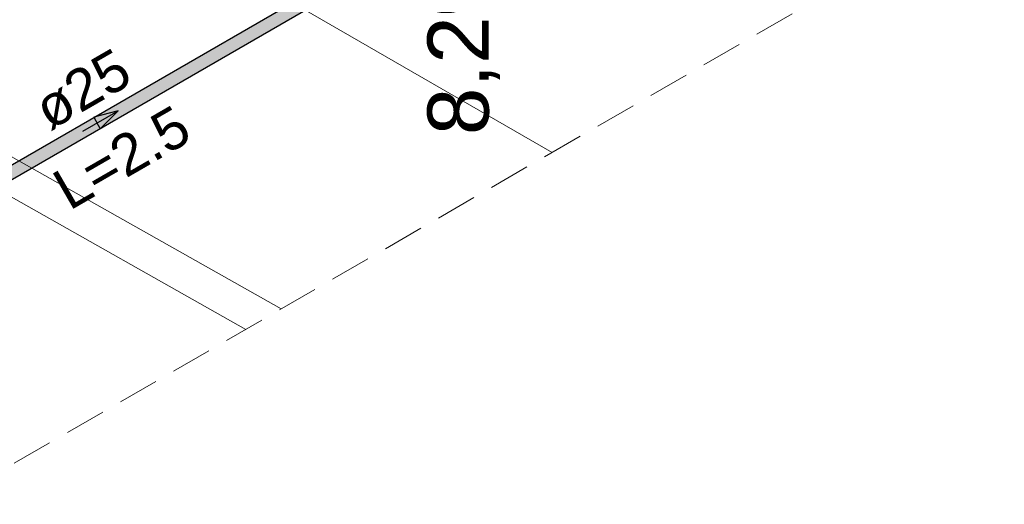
# Model space of a CAD drawing. Header units: millimetres. Extents: x 567 to 934, y -1 to 364.
# Tile 527 of 656: x 731.46 to 736.29, y 64.68 to 67.06. Entities that reach past the tile are written whole.
import ezdxf

# ---------------------------------------------------------------- set-up
doc = ezdxf.new("R2010")
doc.units = ezdxf.units.MM
doc.header["$MEASUREMENT"] = 0
doc.linetypes.add('JIS_02_2.0', pattern=[0.3, 0.2, -0.1])
doc.linetypes.add('NULL', pattern=[0])
for name, color, linetype, lineweight in [('AL-Condutos', 3, 'Continuous', 25), ('AL-Sentido conduto', 3, 'Continuous', 30), ('AL-Textos conduto', 7, 'Continuous', 9), ('ARQ-ALV-REB', 7, 'Continuous', 18), ('DI-Área do detalhe', 10, 'JIS_02_2.0', 0), ('Inclinações no ponto', 7, 'Continuous', 9)]:
    doc.layers.add(name, color=color, linetype=linetype, lineweight=lineweight)
doc.styles.add('Arial', font='arial.ttf')

msp = doc.modelspace()

# ---------------------------------------------------------------- hatches: boundary and pattern name
at = {"layer": 'AL-Condutos', "linetype": 'Continuous'}
for points in [[(729.5798, 65.2726), (734.0754, 67.8682), (729.5716, 65.2731), (729.5627, 65.2606), (729.5682, 65.2381), (729.5843, 65.2205), (729.6004, 65.2195), (734.096, 67.8151), (729.6049, 65.2259), (734.1005, 67.8215), (729.6058, 65.2357), (734.1015, 67.8313), (734.0987, 67.8428), (734.0844, 67.863)], [(734.0844, 67.863), (734.0754, 67.8682), (729.5798, 65.2726)], [(729.5716, 65.2731), (734.0442, 67.8501), (734.0474, 67.8572)], [(734.096, 67.8151), (734.1005, 67.8215), (729.6049, 65.2259)], [(734.1005, 67.8215), (734.1015, 67.8313), (729.6058, 65.2357)]]:
    msp.add_hatch(color=91, dxfattribs=at).paths.add_polyline_path(points)

# ---------------------------------------------------------------- linework, layer by layer
at = {"layer": 'AL-Condutos'}
for p, q in [((734.0474, 67.8572), (729.5716, 65.2731)), ((729.6004, 65.2195), (734.096, 67.8151))]:
    msp.add_line(p, q, dxfattribs=at)
at = {"layer": 'AL-Sentido conduto'}
for p, q in [((731.9468, 66.6096), (731.8261, 66.5772)), ((731.8261, 66.5772), (731.8585, 66.5212)), ((731.8585, 66.5212), (731.9468, 66.6096))]:
    msp.add_line(p, q, dxfattribs=at)
msp.add_lwpolyline([(731.7736, 66.5096), (731.9468, 66.6096)], dxfattribs=at)
at = {"layer": 'ARQ-ALV-REB', "color": 8, "lineweight": 5}
for p, q in [((732.572, 65.5393), (730.2888, 66.825)), ((732.7452, 65.6393), (730.6552, 66.8163))]:
    msp.add_line(p, q, dxfattribs=at)
at = {"layer": 'DI-Área do detalhe'}
msp.add_lwpolyline([(725.5576, 65.5114), (732.804, 69.6951), (736.287, 67.6842), (729.0407, 63.5005), (725.5576, 65.5114)], dxfattribs=at)
at = {"layer": 'Inclinações no ponto', "color": 8, "lineweight": 5}
msp.add_line((734.0715, 66.405), (732.117, 67.5334), dxfattribs=at)

# ---------------------------------------------------------------- texts
at = {"layer": 'AL-Textos conduto', "linetype": 'NULL', "char_height": 0.2, "attachment_point": 8, "rotation": 30.0001, "line_spacing_factor": 0.6, "style": 'Arial'}
for s, insert, width in [('ø25', (731.822, 66.6259), 0.962805), ('L=2.5', (732.0145, 66.2923), 1.413415)]:
    msp.add_mtext(s, dxfattribs=dict(at, insert=insert, width=width))
at = {"layer": 'Inclinações no ponto', "color": 8, "linetype": 'NULL', "lineweight": 5, "insert": (733.817, 66.4896), "char_height": 0.3, "width": 1.910213, "attachment_point": 7, "rotation": 90.0002, "line_spacing_factor": 0.6, "style": 'Arial'}
msp.add_mtext('8,2%', dxfattribs=at)

doc.saveas('drawing.dxf')
